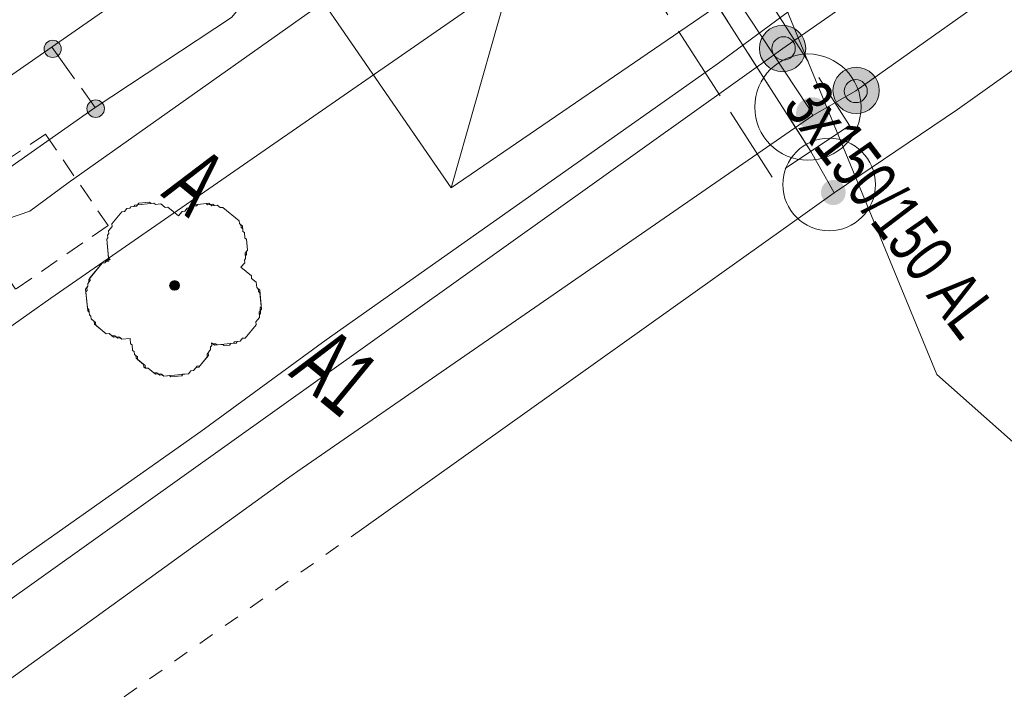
# Model space of a CAD drawing. Header units: metres. Extents: x -740 to 758, y -633 to 854.
# Tile 749 of 1056: x 242.09 to 252.7, y -41.55 to -34.32. Entities that reach past the tile are written whole.
import ezdxf

# ---------------------------------------------------------------- set-up
doc = ezdxf.new("R2010")
doc.units = ezdxf.units.M
doc.header["$MEASUREMENT"] = 0
for name, pattern in [('166_166', [0.3328, 0.1664, -0.1664]), ('208_125', [0.3328, 0.208, -0.1248]), ('416_125', [0.5408, 0.416, -0.1248]), ('416_416', [0.832, 0.416, -0.416]), ('832_208', [1.04, 0.832, -0.208])]:
    doc.linetypes.add(name, pattern=pattern)
for name, color, linetype in [('Gas.LOVION', 7, 'Continuous'), ('Gis.LOVION', 7, 'Continuous'), ('Grundkarte.LOVION', 7, 'Continuous'), ('Strom.LOVION', 7, 'Continuous'), ('StromBemass.LOVION', 7, 'Continuous'), ('Telko.LOVION', 7, 'Continuous'), ('Wasser.LOVION', 7, 'Continuous')]:
    doc.layers.add(name, color=color, linetype=linetype)
doc.styles.add('ERSTELLTER_STIL_1', font='arial.ttf')

msp = doc.modelspace()

# ---------------------------------------------------------------- hatches: boundary and pattern name
at = {"layer": 'Gas.LOVION', "linetype": 'Continuous', "lineweight": 18}
for points in [[(250.505, -34.787), (250.524, -34.761), (250.539, -34.734), (250.55, -34.704), (250.558, -34.674), (250.562, -34.643), (250.562, -34.611), (250.558, -34.58), (250.55, -34.55), (250.538, -34.521), (250.523, -34.493), (250.504, -34.468), (250.483, -34.445), (250.458, -34.425), (250.432, -34.408), (250.403, -34.395), (250.374, -34.386), (250.343, -34.38), (250.311, -34.378), (250.28, -34.38), (250.249, -34.386), (250.219, -34.396), (250.191, -34.409), (250.165, -34.426), (250.14, -34.446), (250.119, -34.469), (250.101, -34.495), (250.086, -34.522), (250.074, -34.551), (250.067, -34.582), (250.063, -34.613), (250.063, -34.644), (250.067, -34.675), (250.075, -34.706), (250.086, -34.735), (250.102, -34.762), (250.12, -34.788), (250.142, -34.811), (250.166, -34.831), (250.192, -34.847), (250.221, -34.861), (250.251, -34.87), (250.282, -34.876), (250.313, -34.878), (250.344, -34.876), (250.375, -34.87), (250.405, -34.86), (250.433, -34.847), (250.46, -34.83), (250.484, -34.81)], [(250.421, -34.707), (250.43, -34.694), (250.437, -34.68), (250.443, -34.666), (250.447, -34.65), (250.449, -34.635), (250.449, -34.619), (250.447, -34.603), (250.443, -34.588), (250.437, -34.573), (250.429, -34.559), (250.42, -34.547), (250.409, -34.535), (250.397, -34.525), (250.384, -34.517), (250.369, -34.51), (250.354, -34.505), (250.339, -34.502), (250.323, -34.501), (250.307, -34.502), (250.292, -34.505), (250.277, -34.51), (250.262, -34.517), (250.249, -34.526), (250.237, -34.536), (250.226, -34.547), (250.217, -34.56), (250.209, -34.574), (250.204, -34.589), (250.2, -34.604), (250.198, -34.62), (250.198, -34.635), (250.2, -34.651), (250.204, -34.666), (250.21, -34.681), (250.217, -34.695), (250.227, -34.708), (250.238, -34.719), (250.25, -34.729), (250.263, -34.737), (250.277, -34.744), (250.293, -34.749), (250.308, -34.752), (250.324, -34.753), (250.34, -34.752), (250.355, -34.749), (250.37, -34.744), (250.384, -34.737), (250.398, -34.729), (250.41, -34.718)], [(251.298, -35.24), (251.317, -35.214), (251.332, -35.186), (251.343, -35.157), (251.351, -35.127), (251.355, -35.095), (251.355, -35.064), (251.351, -35.033), (251.343, -35.002), (251.331, -34.973), (251.316, -34.946), (251.297, -34.92), (251.276, -34.898), (251.252, -34.878), (251.225, -34.861), (251.196, -34.848), (251.167, -34.838), (251.136, -34.832), (251.104, -34.83), (251.073, -34.832), (251.042, -34.838), (251.012, -34.848), (250.984, -34.862), (250.957, -34.879), (250.933, -34.899), (250.912, -34.922), (250.893, -34.947), (250.878, -34.975), (250.867, -35.004), (250.859, -35.034), (250.855, -35.066), (250.855, -35.097), (250.859, -35.128), (250.867, -35.159), (250.879, -35.188), (250.894, -35.215), (250.913, -35.241), (250.934, -35.264), (250.959, -35.284), (250.985, -35.3), (251.014, -35.314), (251.044, -35.323), (251.074, -35.329), (251.106, -35.331), (251.137, -35.329), (251.168, -35.323), (251.198, -35.313), (251.226, -35.3), (251.253, -35.283), (251.277, -35.263)], [(251.197, -35.167), (251.206, -35.154), (251.213, -35.141), (251.219, -35.126), (251.223, -35.111), (251.225, -35.096), (251.225, -35.08), (251.223, -35.065), (251.219, -35.05), (251.213, -35.035), (251.205, -35.021), (251.196, -35.009), (251.186, -34.998), (251.174, -34.988), (251.16, -34.979), (251.146, -34.973), (251.131, -34.968), (251.116, -34.965), (251.101, -34.964), (251.085, -34.965), (251.07, -34.968), (251.055, -34.973), (251.041, -34.98), (251.028, -34.988), (251.016, -34.998), (251.005, -35.01), (250.996, -35.022), (250.989, -35.036), (250.983, -35.05), (250.979, -35.065), (250.977, -35.081), (250.977, -35.096), (250.979, -35.112), (250.983, -35.127), (250.989, -35.141), (250.996, -35.155), (251.006, -35.168), (251.016, -35.179), (251.028, -35.189), (251.042, -35.197), (251.056, -35.204), (251.07, -35.209), (251.086, -35.211), (251.101, -35.212), (251.117, -35.211), (251.132, -35.208), (251.147, -35.203), (251.161, -35.197), (251.174, -35.188), (251.186, -35.178)]]:
    msp.add_hatch(color=49, dxfattribs=at).paths.add_polyline_path(points)
at = {"layer": 'Gas.LOVION', "linetype": 'Continuous', "lineweight": 13}
for points in [[(250.767, -35.439), (250.78, -35.422), (250.79, -35.402), (250.798, -35.382), (250.804, -35.361), (250.806, -35.339), (250.806, -35.317), (250.803, -35.295), (250.798, -35.274), (250.79, -35.253), (250.779, -35.234), (250.766, -35.216), (250.751, -35.2), (250.734, -35.186), (250.715, -35.175), (250.696, -35.165), (250.675, -35.159), (250.653, -35.155), (250.631, -35.153), (250.609, -35.155), (250.588, -35.159), (250.567, -35.166), (250.547, -35.175), (250.528, -35.187), (250.511, -35.201), (250.496, -35.217), (250.484, -35.235), (250.473, -35.254), (250.465, -35.275), (250.46, -35.296), (250.457, -35.318), (250.457, -35.34), (250.46, -35.362), (250.465, -35.383), (250.474, -35.403), (250.484, -35.423), (250.497, -35.44), (250.512, -35.456), (250.529, -35.47), (250.548, -35.482), (250.568, -35.491), (250.589, -35.498), (250.61, -35.502), (250.632, -35.503), (250.654, -35.502), (250.676, -35.498), (250.697, -35.491), (250.716, -35.481), (250.735, -35.469), (250.752, -35.455)], [(250.767, -35.44), (250.78, -35.423), (250.79, -35.403), (250.798, -35.383), (250.804, -35.361), (250.806, -35.34), (250.806, -35.318), (250.804, -35.296), (250.798, -35.275), (250.79, -35.254), (250.779, -35.235), (250.766, -35.217), (250.751, -35.201), (250.734, -35.187), (250.716, -35.176), (250.696, -35.166), (250.675, -35.16), (250.653, -35.155), (250.631, -35.154), (250.609, -35.156), (250.588, -35.16), (250.567, -35.167), (250.547, -35.176), (250.528, -35.188), (250.511, -35.202), (250.496, -35.218), (250.484, -35.236), (250.473, -35.255), (250.465, -35.276), (250.46, -35.297), (250.457, -35.319), (250.457, -35.341), (250.46, -35.363), (250.465, -35.384), (250.474, -35.404), (250.484, -35.423), (250.497, -35.441), (250.512, -35.457), (250.529, -35.471), (250.548, -35.483), (250.568, -35.492), (250.589, -35.499), (250.61, -35.503), (250.632, -35.504), (250.654, -35.503), (250.676, -35.499), (250.697, -35.492), (250.717, -35.482), (250.735, -35.47), (250.752, -35.456)]]:
    msp.add_hatch(color=7, dxfattribs=at).paths.add_polyline_path(points)
at = {"layer": 'Gis.LOVION', "linetype": 'Continuous', "lineweight": 18}
for points in [[(243.796, -37.215), (243.799, -37.21), (243.802, -37.204), (243.805, -37.199), (243.806, -37.193), (243.807, -37.186), (243.807, -37.18), (243.806, -37.174), (243.804, -37.168), (243.802, -37.162), (243.799, -37.156), (243.795, -37.151), (243.791, -37.147), (243.786, -37.143), (243.781, -37.139), (243.775, -37.137), (243.769, -37.135), (243.763, -37.134), (243.757, -37.133), (243.751, -37.134), (243.744, -37.135), (243.738, -37.137), (243.733, -37.14), (243.727, -37.143), (243.723, -37.147), (243.718, -37.152), (243.715, -37.157), (243.712, -37.162), (243.709, -37.168), (243.708, -37.174), (243.707, -37.18), (243.707, -37.187), (243.708, -37.193), (243.71, -37.199), (243.712, -37.205), (243.715, -37.21), (243.719, -37.215), (243.723, -37.22), (243.728, -37.224), (243.733, -37.227), (243.739, -37.23), (243.745, -37.232), (243.751, -37.233), (243.757, -37.233), (243.763, -37.233), (243.77, -37.232), (243.776, -37.23), (243.781, -37.227), (243.786, -37.224), (243.791, -37.22)], [(243.797, -37.217), (243.801, -37.212), (243.804, -37.206), (243.806, -37.2), (243.808, -37.194), (243.809, -37.188), (243.809, -37.182), (243.808, -37.176), (243.806, -37.169), (243.804, -37.164), (243.801, -37.158), (243.797, -37.153), (243.793, -37.149), (243.788, -37.145), (243.783, -37.141), (243.777, -37.139), (243.771, -37.137), (243.765, -37.136), (243.759, -37.135), (243.753, -37.136), (243.746, -37.137), (243.74, -37.139), (243.735, -37.141), (243.729, -37.145), (243.725, -37.149), (243.72, -37.153), (243.717, -37.158), (243.714, -37.164), (243.711, -37.17), (243.71, -37.176), (243.709, -37.182), (243.709, -37.188), (243.71, -37.195), (243.712, -37.201), (243.714, -37.206), (243.717, -37.212), (243.721, -37.217), (243.725, -37.221), (243.73, -37.225), (243.735, -37.229), (243.741, -37.231), (243.747, -37.233), (243.753, -37.234), (243.759, -37.235), (243.765, -37.234), (243.771, -37.233), (243.777, -37.231), (243.783, -37.229), (243.788, -37.225), (243.793, -37.221)]]:
    msp.add_hatch(color=44, dxfattribs=at).paths.add_polyline_path(points)
at = {"layer": 'StromBemass.LOVION', "linetype": 'Continuous', "lineweight": 13}
for points in [[(242.514, -34.69), (242.521, -34.681), (242.527, -34.671), (242.531, -34.66), (242.534, -34.649), (242.535, -34.637), (242.535, -34.626), (242.534, -34.614), (242.531, -34.603), (242.527, -34.592), (242.521, -34.582), (242.514, -34.572), (242.506, -34.564), (242.497, -34.556), (242.487, -34.55), (242.477, -34.545), (242.466, -34.542), (242.454, -34.54), (242.443, -34.539), (242.431, -34.54), (242.42, -34.542), (242.408, -34.546), (242.398, -34.551), (242.388, -34.557), (242.379, -34.564), (242.371, -34.573), (242.364, -34.582), (242.359, -34.592), (242.355, -34.603), (242.352, -34.615), (242.35, -34.626), (242.35, -34.638), (242.352, -34.649), (242.355, -34.661), (242.359, -34.671), (242.365, -34.682), (242.372, -34.691), (242.38, -34.699), (242.389, -34.707), (242.398, -34.713), (242.409, -34.718), (242.42, -34.721), (242.432, -34.724), (242.443, -34.724), (242.455, -34.724), (242.466, -34.721), (242.477, -34.718), (242.488, -34.713), (242.498, -34.706), (242.507, -34.699)], [(242.979, -35.336), (242.986, -35.327), (242.991, -35.316), (242.996, -35.305), (242.999, -35.294), (243, -35.282), (243, -35.271), (242.999, -35.259), (242.996, -35.247), (242.991, -35.236), (242.985, -35.226), (242.979, -35.217), (242.97, -35.208), (242.961, -35.201), (242.951, -35.194), (242.941, -35.189), (242.929, -35.186), (242.918, -35.184), (242.906, -35.183), (242.894, -35.184), (242.883, -35.186), (242.872, -35.19), (242.861, -35.195), (242.851, -35.201), (242.842, -35.208), (242.834, -35.217), (242.827, -35.227), (242.821, -35.237), (242.817, -35.248), (242.814, -35.259), (242.813, -35.271), (242.813, -35.283), (242.814, -35.295), (242.817, -35.306), (242.822, -35.317), (242.827, -35.327), (242.834, -35.337), (242.842, -35.345), (242.851, -35.353), (242.861, -35.359), (242.872, -35.364), (242.883, -35.368), (242.895, -35.37), (242.907, -35.371), (242.918, -35.37), (242.93, -35.368), (242.941, -35.364), (242.952, -35.359), (242.962, -35.352), (242.971, -35.345)]]:
    msp.add_hatch(color=7, dxfattribs=at).paths.add_polyline_path(points)
at = {"layer": 'Wasser.LOVION', "linetype": 'Continuous', "lineweight": 13}
for points in [[(250.962, -36.263), (250.972, -36.249), (250.98, -36.235), (250.986, -36.219), (250.99, -36.203), (250.992, -36.187), (250.992, -36.17), (250.99, -36.154), (250.985, -36.138), (250.979, -36.122), (250.971, -36.108), (250.961, -36.094), (250.95, -36.082), (250.937, -36.071), (250.923, -36.063), (250.908, -36.056), (250.892, -36.05), (250.876, -36.047), (250.859, -36.046), (250.842, -36.047), (250.826, -36.051), (250.81, -36.056), (250.795, -36.063), (250.781, -36.072), (250.768, -36.083), (250.757, -36.095), (250.747, -36.108), (250.739, -36.123), (250.733, -36.138), (250.729, -36.154), (250.727, -36.171), (250.727, -36.188), (250.729, -36.204), (250.734, -36.22), (250.74, -36.236), (250.748, -36.25), (250.758, -36.264), (250.769, -36.276), (250.782, -36.286), (250.796, -36.295), (250.811, -36.302), (250.827, -36.307), (250.843, -36.31), (250.86, -36.311), (250.877, -36.31), (250.893, -36.307), (250.909, -36.302), (250.924, -36.295), (250.938, -36.286), (250.95, -36.275)], [(250.962, -36.269), (250.971, -36.256), (250.979, -36.241), (250.985, -36.226), (250.989, -36.21), (250.991, -36.193), (250.991, -36.176), (250.989, -36.16), (250.985, -36.144), (250.979, -36.128), (250.971, -36.114), (250.961, -36.101), (250.95, -36.088), (250.937, -36.078), (250.923, -36.069), (250.908, -36.062), (250.892, -36.057), (250.876, -36.054), (250.859, -36.053), (250.842, -36.054), (250.826, -36.057), (250.81, -36.062), (250.795, -36.069), (250.781, -36.078), (250.768, -36.089), (250.757, -36.101), (250.747, -36.115), (250.739, -36.129), (250.733, -36.145), (250.729, -36.161), (250.727, -36.177), (250.727, -36.194), (250.729, -36.21), (250.734, -36.227), (250.74, -36.242), (250.748, -36.256), (250.758, -36.27), (250.769, -36.282), (250.782, -36.293), (250.796, -36.301), (250.811, -36.308), (250.827, -36.314), (250.843, -36.317), (250.86, -36.318), (250.876, -36.316), (250.893, -36.313), (250.908, -36.308), (250.923, -36.301), (250.938, -36.292), (250.95, -36.281)]]:
    msp.add_hatch(color=7, dxfattribs=at).paths.add_polyline_path(points)

# ---------------------------------------------------------------- linework, layer by layer
at = {"layer": 'Gas.LOVION', "color": 5, "linetype": 'Continuous', "lineweight": 18}
for points in [[(290.057, -0.951), (289.459, -1.483), (287.333, -6.951), (282.313, -10.472), (282.12, -10.609), (273.493, -16.092), (271.909, -17.267), (271.742, -17.372), (264.311, -22.384), (260.153, -25.51), (259.591, -28.978), (257.511, -30.527), (256.973, -30.919), (251.1, -35.084), (250.638, -35.351), (245.087, -39.189), (244.963, -39.275), (235.923, -45.819), (233.83, -47.383), (233.551, -47.558), (233.063, -47.857), (226.035, -52.904), (216.674, -59.642), (208.187, -65.644)], [(250.638, -35.351), (250.584, -35.253), (249.578, -33.726), (247.394, -30.289), (246.895, -28.964), (246.82, -28.498), (246.558, -27.933)]]:
    msp.add_lwpolyline(points, dxfattribs=at)
at = {"layer": 'Gas.LOVION', "color": 1, "linetype": 'Continuous', "lineweight": 18}
msp.add_lwpolyline([(294.203, -4.359), (288.634, -8.612), (288.22, -8.919), (288.066, -9.008), (287.873, -9.145), (287.65, -9.285), (287.287, -9.498), (286.218, -9.454), (284.908, -10.262), (284.489, -10.51), (266.262, -23.449), (250.316, -34.629), (241.461, -40.948), (192.719, -75.358), (149.628, -105.61), (149.061, -106.005), (148.425, -106.452), (147.9, -106.828), (147.208, -107.309), (145.589, -108.428), (141.605, -111.212), (128.564, -120.364), (117.363, -128.227)], dxfattribs=at)
at = {"layer": 'Gas.LOVION', "color": 49, "linetype": 'Continuous', "lineweight": 18}
for centre, radius in [((250.312, -34.628), 0.25), ((250.323, -34.627), 0.126), ((251.105, -35.081), 0.25), ((251.101, -35.088), 0.124)]:
    msp.add_circle(centre, radius, dxfattribs=at)
at = {"layer": 'Gas.LOVION', "color": 7, "linetype": 'Continuous', "lineweight": 13}
msp.add_circle((250.585, -35.26), 0.573, dxfattribs=at)
at = {"layer": 'Gis.LOVION', "color": 44, "linetype": 'Continuous', "lineweight": 18}
msp.add_lwpolyline([(245.034, -33.653), (246.739, -36.131), (248.013, -31.633), (245.034, -33.653), (247.376, -33.882), (249.703, -34.098), (246.739, -36.131)], dxfattribs=at)
at = {"layer": 'Gis.LOVION', "color": 7, "linetype": 'Continuous', "lineweight": 13}
for points in [[(244.154, -37.803), (244.157, -37.832), (244.143, -37.848), (244.146, -37.877), (244.107, -37.926), (244.11, -37.955), (244.017, -38.067), (243.988, -38.07), (243.961, -38.102), (243.932, -38.105), (243.906, -38.137), (243.642, -38.163), (243.61, -38.137), (243.552, -38.143), (243.471, -38.076), (243.442, -38.079), (243.439, -38.05), (243.343, -37.971), (243.34, -37.942), (243.324, -37.928), (243.321, -37.899), (243.305, -37.886), (243.299, -37.827), (243.283, -37.814), (243.277, -37.756), (243.189, -37.764), (243.157, -37.738), (243.099, -37.743), (243.051, -37.704), (243.021, -37.707), (242.893, -37.601), (242.89, -37.572), (242.858, -37.545), (242.855, -37.516), (242.839, -37.503), (242.833, -37.444), (242.817, -37.431), (242.797, -37.226), (242.823, -37.194), (242.82, -37.165), (242.847, -37.133), (242.844, -37.103), (242.976, -36.943), (243.005, -36.94), (243.032, -36.908), (243.061, -36.905), (243.045, -36.892), (243.025, -36.687), (243.038, -36.671), (243.035, -36.641), (243.049, -36.625), (243.046, -36.596), (243.085, -36.548), (243.082, -36.518), (243.188, -36.39), (243.217, -36.387), (243.244, -36.355), (243.273, -36.352), (243.286, -36.336), (243.345, -36.33), (243.371, -36.298), (243.488, -36.287), (243.504, -36.3), (243.534, -36.297), (243.55, -36.31), (243.608, -36.305), (243.656, -36.344), (243.686, -36.341), (243.798, -36.434), (243.838, -36.386), (243.867, -36.383), (243.894, -36.351), (243.952, -36.345), (243.979, -36.313), (244.125, -36.298), (244.157, -36.325), (244.216, -36.319), (244.248, -36.345), (244.277, -36.343), (244.454, -36.488), (244.457, -36.517), (244.489, -36.544), (244.494, -36.602), (244.511, -36.615), (244.516, -36.674), (244.532, -36.687), (244.544, -36.804), (244.517, -36.836), (244.523, -36.895), (244.51, -36.911), (244.513, -36.94), (244.473, -36.988), (244.586, -37.081), (244.588, -37.11), (244.637, -37.15), (244.642, -37.208), (244.675, -37.235), (244.695, -37.44), (244.668, -37.472), (244.674, -37.53), (244.634, -37.579), (244.637, -37.608), (244.518, -37.752), (244.489, -37.755), (244.463, -37.787), (244.404, -37.793), (244.391, -37.809), (244.186, -37.829)], [(244.154, -37.803), (244.157, -37.832), (244.143, -37.848), (244.146, -37.877), (244.12, -37.91), (244.123, -37.939), (244.03, -38.051), (244.001, -38.054), (243.961, -38.102), (243.932, -38.105), (243.906, -38.137), (243.847, -38.143), (243.834, -38.159), (243.717, -38.171), (243.701, -38.157), (243.642, -38.163), (243.626, -38.15), (243.597, -38.153), (243.565, -38.126), (243.535, -38.129), (243.471, -38.076), (243.442, -38.079), (243.426, -38.066), (243.423, -38.037), (243.359, -37.984), (243.356, -37.955), (243.324, -37.928), (243.321, -37.899), (243.305, -37.886), (243.299, -37.827), (243.283, -37.814), (243.277, -37.756), (243.189, -37.764), (243.173, -37.751), (243.144, -37.754), (243.112, -37.727), (243.083, -37.73), (243.051, -37.704), (243.021, -37.707), (242.909, -37.614), (242.906, -37.585), (242.858, -37.545), (242.855, -37.516), (242.839, -37.503), (242.836, -37.474), (242.82, -37.46), (242.8, -37.255), (242.813, -37.239), (242.81, -37.21), (242.823, -37.194), (242.82, -37.165), (242.834, -37.149), (242.831, -37.119), (242.976, -36.943), (243.005, -36.94), (243.019, -36.924), (243.048, -36.921), (243.025, -36.687), (243.038, -36.671), (243.035, -36.641), (243.049, -36.625), (243.046, -36.596), (243.085, -36.548), (243.082, -36.518), (243.188, -36.39), (243.217, -36.387), (243.244, -36.355), (243.273, -36.352), (243.286, -36.336), (243.316, -36.333), (243.329, -36.317), (243.534, -36.297), (243.55, -36.31), (243.608, -36.305), (243.656, -36.344), (243.686, -36.341), (243.798, -36.434), (243.838, -36.386), (243.867, -36.383), (243.894, -36.351), (243.923, -36.348), (243.936, -36.332), (243.995, -36.326), (244.008, -36.31), (244.096, -36.301), (244.112, -36.314), (244.17, -36.309), (244.186, -36.322), (244.216, -36.319), (244.248, -36.345), (244.277, -36.343), (244.454, -36.488), (244.457, -36.517), (244.473, -36.53), (244.476, -36.56), (244.492, -36.573), (244.494, -36.602), (244.511, -36.615), (244.516, -36.674), (244.532, -36.687), (244.544, -36.804), (244.531, -36.82), (244.533, -36.85), (244.52, -36.866), (244.523, -36.895), (244.51, -36.911), (244.513, -36.94), (244.473, -36.988), (244.586, -37.081), (244.588, -37.11), (244.637, -37.15), (244.642, -37.208), (244.658, -37.222), (244.661, -37.251), (244.677, -37.264), (244.692, -37.41), (244.679, -37.426), (244.684, -37.485), (244.671, -37.501), (244.674, -37.53), (244.634, -37.579), (244.637, -37.608), (244.518, -37.752), (244.489, -37.755), (244.463, -37.787), (244.433, -37.79), (244.42, -37.806), (244.362, -37.812), (244.348, -37.828), (244.29, -37.834), (244.274, -37.821), (244.215, -37.826), (244.199, -37.813), (244.17, -37.816)]]:
    msp.add_lwpolyline(points, close=True, dxfattribs=at)
at = {"layer": 'Gis.LOVION', "color": 44, "linetype": 'Continuous', "lineweight": 18}
for points in [[(244.154, -37.803), (244.157, -37.832), (244.143, -37.848), (244.146, -37.877), (244.107, -37.926), (244.11, -37.955), (244.017, -38.067), (243.988, -38.07), (243.961, -38.102), (243.932, -38.105), (243.906, -38.137), (243.642, -38.163), (243.61, -38.137), (243.552, -38.143), (243.471, -38.076), (243.442, -38.079), (243.439, -38.05), (243.343, -37.971), (243.34, -37.942), (243.324, -37.928), (243.321, -37.899), (243.305, -37.886), (243.299, -37.827), (243.283, -37.814), (243.277, -37.756), (243.189, -37.764), (243.157, -37.738), (243.099, -37.743), (243.051, -37.704), (243.021, -37.707), (242.893, -37.601), (242.89, -37.572), (242.858, -37.545), (242.855, -37.516), (242.839, -37.503), (242.833, -37.444), (242.817, -37.431), (242.797, -37.226), (242.823, -37.194), (242.82, -37.165), (242.847, -37.133), (242.844, -37.103), (242.976, -36.943), (243.005, -36.94), (243.032, -36.908), (243.061, -36.905), (243.045, -36.892), (243.025, -36.687), (243.038, -36.671), (243.035, -36.641), (243.049, -36.625), (243.046, -36.596), (243.085, -36.548), (243.082, -36.518), (243.188, -36.39), (243.217, -36.387), (243.244, -36.355), (243.273, -36.352), (243.286, -36.336), (243.345, -36.33), (243.371, -36.298), (243.488, -36.287), (243.504, -36.3), (243.534, -36.297), (243.55, -36.31), (243.608, -36.305), (243.656, -36.344), (243.686, -36.341), (243.798, -36.434), (243.838, -36.386), (243.867, -36.383), (243.894, -36.351), (243.952, -36.345), (243.979, -36.313), (244.125, -36.298), (244.157, -36.325), (244.216, -36.319), (244.248, -36.345), (244.277, -36.343), (244.454, -36.488), (244.457, -36.517), (244.489, -36.544), (244.494, -36.602), (244.511, -36.615), (244.516, -36.674), (244.532, -36.687), (244.544, -36.804), (244.517, -36.836), (244.523, -36.895), (244.51, -36.911), (244.513, -36.94), (244.473, -36.988), (244.586, -37.081), (244.588, -37.11), (244.637, -37.15), (244.642, -37.208), (244.675, -37.235), (244.695, -37.44), (244.668, -37.472), (244.674, -37.53), (244.634, -37.579), (244.637, -37.608), (244.518, -37.752), (244.489, -37.755), (244.463, -37.787), (244.404, -37.793), (244.391, -37.809), (244.186, -37.829)], [(244.154, -37.803), (244.157, -37.832), (244.143, -37.848), (244.146, -37.877), (244.12, -37.91), (244.123, -37.939), (244.03, -38.051), (244.001, -38.054), (243.961, -38.102), (243.932, -38.105), (243.906, -38.137), (243.847, -38.143), (243.834, -38.159), (243.717, -38.171), (243.701, -38.157), (243.642, -38.163), (243.626, -38.15), (243.597, -38.153), (243.565, -38.126), (243.535, -38.129), (243.471, -38.076), (243.442, -38.079), (243.426, -38.066), (243.423, -38.037), (243.359, -37.984), (243.356, -37.955), (243.324, -37.928), (243.321, -37.899), (243.305, -37.886), (243.299, -37.827), (243.283, -37.814), (243.277, -37.756), (243.189, -37.764), (243.173, -37.751), (243.144, -37.754), (243.112, -37.727), (243.083, -37.73), (243.051, -37.704), (243.021, -37.707), (242.909, -37.614), (242.906, -37.585), (242.858, -37.545), (242.855, -37.516), (242.839, -37.503), (242.836, -37.474), (242.82, -37.46), (242.8, -37.255), (242.813, -37.239), (242.81, -37.21), (242.823, -37.194), (242.82, -37.165), (242.834, -37.149), (242.831, -37.119), (242.976, -36.943), (243.005, -36.94), (243.019, -36.924), (243.048, -36.921), (243.025, -36.687), (243.038, -36.671), (243.035, -36.641), (243.049, -36.625), (243.046, -36.596), (243.085, -36.548), (243.082, -36.518), (243.188, -36.39), (243.217, -36.387), (243.244, -36.355), (243.273, -36.352), (243.286, -36.336), (243.316, -36.333), (243.329, -36.317), (243.534, -36.297), (243.55, -36.31), (243.608, -36.305), (243.656, -36.344), (243.686, -36.341), (243.798, -36.434), (243.838, -36.386), (243.867, -36.383), (243.894, -36.351), (243.923, -36.348), (243.936, -36.332), (243.995, -36.326), (244.008, -36.31), (244.096, -36.301), (244.112, -36.314), (244.17, -36.309), (244.186, -36.322), (244.216, -36.319), (244.248, -36.345), (244.277, -36.343), (244.454, -36.488), (244.457, -36.517), (244.473, -36.53), (244.476, -36.56), (244.492, -36.573), (244.494, -36.602), (244.511, -36.615), (244.516, -36.674), (244.532, -36.687), (244.544, -36.804), (244.531, -36.82), (244.533, -36.85), (244.52, -36.866), (244.523, -36.895), (244.51, -36.911), (244.513, -36.94), (244.473, -36.988), (244.586, -37.081), (244.588, -37.11), (244.637, -37.15), (244.642, -37.208), (244.658, -37.222), (244.661, -37.251), (244.677, -37.264), (244.692, -37.41), (244.679, -37.426), (244.684, -37.485), (244.671, -37.501), (244.674, -37.53), (244.634, -37.579), (244.637, -37.608), (244.518, -37.752), (244.489, -37.755), (244.463, -37.787), (244.433, -37.79), (244.42, -37.806), (244.362, -37.812), (244.348, -37.828), (244.29, -37.834), (244.274, -37.821), (244.215, -37.826), (244.199, -37.813), (244.17, -37.816)], [(244.154, -37.803), (244.157, -37.832), (244.143, -37.848), (244.146, -37.877), (244.12, -37.91), (244.123, -37.939), (244.03, -38.051), (244.001, -38.054), (243.961, -38.102), (243.932, -38.105), (243.906, -38.137), (243.847, -38.143), (243.834, -38.159), (243.717, -38.171), (243.701, -38.157), (243.642, -38.163), (243.626, -38.15), (243.597, -38.153), (243.565, -38.126), (243.535, -38.129), (243.471, -38.076), (243.442, -38.079), (243.426, -38.066), (243.423, -38.037), (243.359, -37.984), (243.356, -37.955), (243.324, -37.928), (243.321, -37.899), (243.305, -37.886), (243.299, -37.827), (243.283, -37.814), (243.277, -37.756), (243.189, -37.764), (243.173, -37.751), (243.144, -37.754), (243.112, -37.727), (243.083, -37.73), (243.051, -37.704), (243.021, -37.707), (242.909, -37.614), (242.906, -37.585), (242.858, -37.545), (242.855, -37.516), (242.839, -37.503), (242.836, -37.474), (242.82, -37.46), (242.8, -37.255), (242.813, -37.239), (242.81, -37.21), (242.823, -37.194), (242.82, -37.165), (242.834, -37.149), (242.831, -37.119), (242.976, -36.943), (243.005, -36.94), (243.019, -36.924), (243.048, -36.921), (243.025, -36.687), (243.038, -36.671), (243.035, -36.641), (243.049, -36.625), (243.046, -36.596), (243.085, -36.548), (243.082, -36.518), (243.188, -36.39), (243.217, -36.387), (243.244, -36.355), (243.273, -36.352), (243.286, -36.336), (243.316, -36.333), (243.329, -36.317), (243.534, -36.297), (243.55, -36.31), (243.608, -36.305), (243.656, -36.344), (243.686, -36.341), (243.798, -36.434), (243.838, -36.386), (243.867, -36.383), (243.894, -36.351), (243.923, -36.348), (243.936, -36.332), (243.995, -36.326), (244.008, -36.31), (244.096, -36.301), (244.112, -36.314), (244.17, -36.309), (244.186, -36.322), (244.216, -36.319), (244.248, -36.345), (244.277, -36.343), (244.454, -36.488), (244.457, -36.517), (244.473, -36.53), (244.476, -36.56), (244.492, -36.573), (244.494, -36.602), (244.511, -36.615), (244.516, -36.674), (244.532, -36.687), (244.544, -36.804), (244.531, -36.82), (244.533, -36.85), (244.52, -36.866), (244.523, -36.895), (244.51, -36.911), (244.513, -36.94), (244.473, -36.988), (244.586, -37.081), (244.588, -37.11), (244.637, -37.15), (244.642, -37.208), (244.658, -37.222), (244.661, -37.251), (244.677, -37.264), (244.692, -37.41), (244.679, -37.426), (244.684, -37.485), (244.671, -37.501), (244.674, -37.53), (244.634, -37.579), (244.637, -37.608), (244.518, -37.752), (244.489, -37.755), (244.463, -37.787), (244.433, -37.79), (244.42, -37.806), (244.362, -37.812), (244.348, -37.828), (244.29, -37.834), (244.274, -37.821), (244.215, -37.826), (244.199, -37.813), (244.17, -37.816)]]:
    msp.add_lwpolyline(points, close=True, dxfattribs=at)
for centre, radius in [((243.755, -37.186), 0.0512), ((243.757, -37.183), 0.05), ((243.759, -37.185), 0.0498)]:
    msp.add_circle(centre, radius, dxfattribs=at)
at = {"layer": 'Grundkarte.LOVION', "color": 8, "linetype": 'Continuous', "lineweight": 18}
msp.add_lwpolyline([(223.027, 0.534), (219.485, 9.853), (223.768, 12.902), (244.898, -17.603), (250.299, -25.38), (252.02, -27.871), (247.042, -31.373), (245.606, -32.4), (241.455, -35.288), (239.637, -32.718), (231.849, -21.686), (227.729, -15.823), (222.372, -8.189), (218.489, -2.628)], close=True, dxfattribs=at)
at = {"layer": 'Grundkarte.LOVION', "color": 253, "linetype": 'Continuous', "lineweight": 18}
msp.add_lwpolyline([(288.453, 0.34), (286.547, -1.324), (283.3, -4.094), (276.755, -9.7), (273.509, -12.47), (271.702, -13.947), (271.263, -14.286), (268.862, -16.028), (265.183, -18.604), (263.523, -19.772), (258.434, -23.343), (257.051, -24.306), (252.02, -27.871), (247.042, -31.373), (245.606, -32.4), (241.455, -35.288)], dxfattribs=at)
at = {"layer": 'Grundkarte.LOVION', "color": 8, "linetype": 'Continuous', "lineweight": 18}
for points in [[(241.455, -35.288), (245.606, -32.4), (247.042, -31.373), (252.02, -27.871), (257.051, -24.306), (258.434, -23.343), (263.523, -19.772), (265.183, -18.604), (268.862, -16.028), (271.263, -14.286), (271.702, -13.947), (273.509, -12.47), (276.755, -9.7), (283.3, -4.094), (286.547, -1.324), (288.453, 0.34)], [(241.455, -35.288), (245.606, -32.4), (247.042, -31.373), (252.02, -27.871), (257.051, -24.306), (258.434, -23.343), (263.523, -19.772), (265.183, -18.604), (268.862, -16.028), (271.263, -14.286), (271.702, -13.947), (273.509, -12.47), (276.755, -9.7), (283.3, -4.094), (286.547, -1.324), (288.453, 0.34)], [(202.867, -65.337), (242.422, -37.322), (272.927, -16.192), (274.082, -17.734)], [(262.069, -26.061), (260.85, -26.89), (259.466, -27.853), (258.056, -28.848), (256.614, -29.816), (255.204, -30.811), (253.82, -31.774), (251, -33.764), (249.622, -34.786), (245.392, -37.77), (244.04, -38.76), (204.034, -66.996)]]:
    msp.add_lwpolyline(points, dxfattribs=at)
at = {"layer": 'Strom.LOVION', "color": 150, "linetype": 'Continuous', "lineweight": 18}
msp.add_lwpolyline([(253.703, -27.397), (254.031, -27.882), (253.248, -28.342), (248.841, -30.724), (248.249, -31.018), (246.962, -31.765), (245.934, -32.427), (245.417, -32.891), (244.788, -33.559), (244.689, -33.908), (244.372, -34.294), (242.901, -35.265), (233.457, -41.908), (230.417, -44.067), (229.113, -44.638), (221.289, -50.161), (215.779, -54.114), (215.805, -54.835), (213.077, -56.255)], dxfattribs=at)
at = {"layer": 'StromBemass.LOVION', "color": 7, "linetype": '416_125', "lineweight": 13}
msp.add_lwpolyline([(242.438, -34.616), (242.901, -35.265)], dxfattribs=at)
at = {"layer": 'StromBemass.LOVION', "color": 7, "linetype": 'Continuous', "lineweight": 13}
for centre, radius in [((242.443, -34.632), 0.0927), ((242.906, -35.277), 0.0939)]:
    msp.add_circle(centre, radius, dxfattribs=at)
at = {"layer": 'Telko.LOVION', "color": 1, "linetype": 'Continuous', "lineweight": 18}
msp.add_lwpolyline([(205.226, -62.564), (205.903, -62.232), (222.659, -49.968), (223.25, -49.511), (223.927, -49.179), (241.711, -36.549), (242.197, -36.383), (242.611, -36.077), (262.375, -22.086), (263.017, -21.698), (263.675, -21.323), (289.061, -0.132)], dxfattribs=at)
at = {"layer": 'Telko.LOVION', "color": 49, "linetype": 'Continuous', "lineweight": 18}
msp.add_lwpolyline([(254.856, -40.702), (251.975, -38.146), (249.202, -31.398)], dxfattribs=at)
at = {"layer": 'Telko.LOVION', "color": 9, "linetype": '208_125', "lineweight": 18}
msp.add_lwpolyline([(242.043, -37.226), (241.368, -36.213), (242.367, -35.554), (243.04, -36.537)], close=True, dxfattribs=at)
at = {"layer": 'Wasser.LOVION', "color": 150, "linetype": 'Continuous', "lineweight": 18}
for points in [[(290.362, -1.202), (289.867, -1.576), (287.78, -7.292), (282.224, -11.071), (272.025, -17.551), (270.013, -18.886), (260.681, -25.621), (260.122, -29.577), (257.724, -31.348), (252.198, -35.287), (250.867, -36.186), (245.797, -39.8)], [(250.867, -36.186), (250.813, -36.088), (250.617, -35.738), (247.424, -30.744), (246.932, -27.674)]]:
    msp.add_lwpolyline(points, dxfattribs=at)
at = {"layer": 'Wasser.LOVION', "color": 7, "linetype": '832_208', "lineweight": 13}
msp.add_lwpolyline([(246.424, -27.768), (247.411, -27.583), (247.894, -30.565), (251.033, -35.46), (250.2, -36.015), (246.941, -30.939)], close=True, dxfattribs=at)
at = {"layer": 'Wasser.LOVION', "color": 252, "linetype": '416_416', "lineweight": 18}
msp.add_lwpolyline([(250.617, -35.738), (247.424, -30.744), (246.932, -27.674)], dxfattribs=at)
at = {"layer": 'Wasser.LOVION', "color": 150, "linetype": '166_166', "lineweight": 18}
msp.add_lwpolyline([(245.797, -39.8), (241.055, -43.145), (236.11, -46.673), (235.543, -47.068), (233.995, -48.165), (233.759, -48.321), (227.598, -52.574), (220.914, -57.365), (217.445, -59.818), (211.172, -64.436)], dxfattribs=at)
at = {"layer": 'Wasser.LOVION', "color": 7, "linetype": 'Continuous', "lineweight": 13}
msp.add_circle((250.814, -36.096), 0.5, dxfattribs=at)

# ---------------------------------------------------------------- texts
at = {"layer": 'Gis.LOVION', "color": 44, "linetype": 'Continuous', "lineweight": 18, "attachment_point": 7, "style": 'ERSTELLTER_STIL_1'}
for s, insert, char_height, rotation in [('{\\A1;\\W0.60784x; A }', (243.469, -36.102), 0.71141, 320.5833), ('{\\A1;\\W0.62314x; A1 }', (244.841, -38.037), 0.7114, 320.5826)]:
    msp.add_mtext(s, dxfattribs=dict(at, insert=insert, char_height=char_height, rotation=rotation))
at = {"layer": 'Strom.LOVION', "color": 150, "linetype": 'Continuous', "lineweight": 18, "insert": (250.296, -35.259), "char_height": 0.53355, "attachment_point": 7, "rotation": 307.2447, "style": 'ERSTELLTER_STIL_1'}
msp.add_mtext('{\\A1;\\W0.69469x;3x150/150 AL }', dxfattribs=at)

doc.saveas('drawing.dxf')
